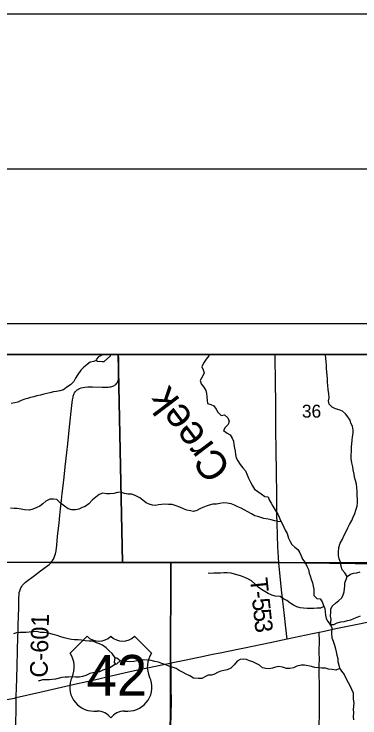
# Model space of a CAD drawing. Extents: x 0 to 34, y 0 to 22.
# Drawn here: x 17.64 to 18.757, y 19.726 to 22 of the extents above; entities that cross this region are included whole.
import ezdxf

# ---------------------------------------------------------------- set-up
doc = ezdxf.new("R2010")
doc.units = 0
for name, color, linetype in [('GM_X_County_Road', 7, 'Continuous'), ('GM_X_County_Road_Text', 7, 'Continuous'), ('GM_X_Minor_Lake', 7, 'Continuous'), ('GM_X_Minor_River', 7, 'Continuous'), ('GM_X_Minor_River_Text', 7, 'Continuous'), ('GM_X_Rail_Line', 7, 'Continuous'), ('GM_X_Section', 7, 'Continuous'), ('GM_X_Section_Text', 7, 'Continuous'), ('GM_X_Township_Road', 7, 'Continuous'), ('GM_X_Township_Road_Text', 7, 'Continuous'), ('GM_X_US_Location', 7, 'Continuous'), ('GM_X_US_Route', 7, 'Continuous'), ('GM_X_US_Shield', 7, 'Continuous'), ('SH_Border', 7, 'Continuous'), ('SH_Cut_Line', 7, 'Continuous'), ('SH_Data', 7, 'Continuous')]:
    doc.layers.add(name, color=color, linetype=linetype)

msp = doc.modelspace()

# ---------------------------------------------------------------- linework, layer by layer
at = {"layer": 'GM_X_County_Road'}
for points in [[(17.7588, 20.2275), (17.7593, 20.2281), (17.7614, 20.2305), (17.7632, 20.2331), (17.7665, 20.2385), (17.7693, 20.2441), (17.7716, 20.25), (17.7733, 20.256), (17.7751, 20.2652), (17.7774, 20.2838), (17.7802, 20.3116), (17.7822, 20.3301), (17.7848, 20.3548), (17.7875, 20.3795), (17.7898, 20.4011), (17.7928, 20.4289), (17.7951, 20.4505), (17.7979, 20.4752), (17.8011, 20.503), (17.8049, 20.537), (17.8099, 20.5833), (17.813, 20.6111), (17.8188, 20.6667), (17.8263, 20.7347), (17.8286, 20.7532), (17.8301, 20.7623), (17.8307, 20.7653), (17.8316, 20.7682), (17.8326, 20.7711), (17.8338, 20.7738), (17.8352, 20.7765), (17.8369, 20.779), (17.8388, 20.7813), (17.8409, 20.7835), (17.8432, 20.7855), (17.8457, 20.7872), (17.8483, 20.7888), (17.851, 20.7901), (17.8567, 20.7922), (17.8627, 20.7938), (17.8687, 20.7947), (17.878, 20.7954), (17.8934, 20.7955), (17.9245, 20.7949), (17.9432, 20.7948), (17.9495, 20.7953), (17.9527, 20.7958), (17.9557, 20.7966), (17.9588, 20.7976), (17.9617, 20.7989), (17.9645, 20.8005), (17.9671, 20.8024), (17.9694, 20.8045), (17.9715, 20.807), (17.9733, 20.8097), (17.9748, 20.8125), (17.9759, 20.8155), (17.9767, 20.8186), (17.9773, 20.8217), (17.9778, 20.828), (17.978, 20.8374), (17.9776, 20.8653), (17.9776, 20.8871), (17.9775, 20.9)], [(17.6466, 19.7912), (17.6467, 19.7976), (17.6473, 19.8194), (17.6493, 19.8913), (17.6508, 19.9436), (17.6518, 19.9871), (17.6525, 20.0057), (17.6532, 20.0275), (17.6539, 20.0523), (17.6545, 20.0834), (17.655, 20.1121), (17.6557, 20.1244), (17.6565, 20.1305), (17.6578, 20.1363), (17.6591, 20.1394), (17.6617, 20.1455), (17.6644, 20.1505), (17.6673, 20.1547), (17.6719, 20.1598), (17.6761, 20.1638), (17.7052, 20.1862), (17.7251, 20.2009), (17.7327, 20.2063), (17.7525, 20.2216), (17.7572, 20.2258), (17.7588, 20.2275)]]:
    msp.add_lwpolyline(points, dxfattribs=at)
at = {"layer": 'GM_X_Minor_Lake'}
msp.add_line((17.9508, 20.8956), (17.9508, 20.9), dxfattribs=at)
for points in [[(17.9266, 20.9), (17.9232, 20.8973), (17.9125, 20.8921), (17.9049, 20.8842), (17.9086, 20.8778), (17.9154, 20.8784), (17.9249, 20.8768), (17.931, 20.8772), (17.9508, 20.8956)], [(17.9819, 19.9102), (17.9773, 19.9148), (17.9713, 19.9186), (17.9664, 19.9198), (17.9641, 19.9142), (17.9632, 19.9043), (17.9678, 19.8997), (17.9712, 19.9004)], [(17.9712, 19.9004), (17.9819, 19.9102)]]:
    msp.add_lwpolyline(points, dxfattribs=at)
at = {"layer": 'GM_X_Minor_River'}
for points in [[(17.9067, 20.8811), (17.8969, 20.8775), (17.8855, 20.8753), (17.876, 20.8671), (17.8645, 20.8592), (17.8557, 20.8491), (17.8454, 20.8351), (17.8385, 20.823), (17.8327, 20.8128), (17.8217, 20.8023), (17.8102, 20.7945), (17.7992, 20.7862), (17.787, 20.7826), (17.7772, 20.78), (17.7669, 20.779), (17.7552, 20.776), (17.7457, 20.7742), (17.7358, 20.7713), (17.7248, 20.7687), (17.7131, 20.7662), (17.7036, 20.7636), (17.6929, 20.7607), (17.6834, 20.7581), (17.674, 20.7552), (17.6626, 20.7511), (17.6519, 20.7459), (17.6417, 20.7441), (17.6307, 20.7416)], [(18.2696, 20.9), (18.2689, 20.8955), (18.2608, 20.8846), (18.2513, 20.8714), (18.2466, 20.8604), (18.2507, 20.8505), (18.2536, 20.8406), (18.2498, 20.8308), (18.2406, 20.8161), (18.2446, 20.8054), (18.2533, 20.794), (18.2596, 20.7837), (18.2614, 20.7734), (18.2628, 20.7635), (18.2631, 20.7517), (18.2645, 20.7415), (18.2751, 20.738), (18.2849, 20.7337), (18.2924, 20.7234), (18.2976, 20.7131), (18.3093, 20.7031), (18.3199, 20.7049), (18.3304, 20.6957), (18.3349, 20.685), (18.3318, 20.6741), (18.3214, 20.6643), (18.3168, 20.6545), (18.3281, 20.646), (18.3379, 20.6398), (18.3443, 20.6295), (18.3483, 20.6196), (18.3498, 20.609), (18.3523, 20.5976), (18.3545, 20.5873), (18.3548, 20.5771), (18.3573, 20.566), (18.3629, 20.5565), (18.3697, 20.5447), (18.3787, 20.5332), (18.3869, 20.5236), (18.3932, 20.5114), (18.3966, 20.5008), (18.4033, 20.4878), (18.41, 20.4756), (18.4167, 20.4649), (18.4269, 20.4572), (18.4385, 20.4495), (18.4502, 20.4414), (18.4604, 20.4398), (18.4634, 20.4303), (18.4705, 20.4196), (18.4761, 20.4097), (18.4854, 20.3937), (18.4917, 20.3837), (18.4962, 20.3742), (18.5007, 20.3639), (18.507, 20.3517), (18.5115, 20.3422), (18.5155, 20.3327), (18.5219, 20.3216), (18.5259, 20.306), (18.5319, 20.2961), (18.5367, 20.2858), (18.5465, 20.2773), (18.5567, 20.2696), (18.5626, 20.2593), (18.5671, 20.2494), (18.5715, 20.2388), (18.5805, 20.2281), (18.5854, 20.2159), (18.5906, 20.2056), (18.5935, 20.1938), (18.5968, 20.1843), (18.5998, 20.1736), (18.6035, 20.1622), (18.6064, 20.1515), (18.6086, 20.1413), (18.6078, 20.1318), (18.6077, 20.1212), (18.6182, 20.1112), (18.6284, 20.11), (18.6347, 20.1004), (18.6392, 20.0886), (18.6437, 20.0787), (18.6451, 20.0684), (18.6457, 20.0578), (18.6483, 20.0472), (18.6531, 20.0369), (18.6606, 20.0273), (18.6659, 20.0174), (18.6657, 19.9988), (18.6663, 19.9844), (18.6712, 19.9737), (18.6752, 19.9604), (18.6778, 19.9493)], [(18.7157, 20.1823), (18.7079, 20.1946), (18.7, 20.2045), (18.6967, 20.2144), (18.6941, 20.2285), (18.6901, 20.2395), (18.6883, 20.2505), (18.6876, 20.2612), (18.6892, 20.2763), (18.6932, 20.2907), (18.7005, 20.3035), (18.7059, 20.3164), (18.7124, 20.3277), (18.7182, 20.3402), (18.7236, 20.3507), (18.7305, 20.364), (18.7355, 20.3745), (18.7405, 20.3866), (18.7444, 20.3965), (18.7483, 20.4097), (18.7488, 20.4211), (18.7492, 20.4309), (18.7486, 20.4457), (18.748, 20.4575), (18.7477, 20.47), (18.7466, 20.4811), (18.743, 20.4925), (18.74, 20.5035), (18.7382, 20.5134), (18.7357, 20.5271), (18.7346, 20.5366), (18.7306, 20.5503), (18.7292, 20.5643), (18.7293, 20.5749), (18.7297, 20.5871), (18.7302, 20.6015), (18.7307, 20.611), (18.7316, 20.6231), (18.7328, 20.6341), (18.7352, 20.6458), (18.7349, 20.6557), (18.7327, 20.6679), (18.7282, 20.6785), (18.7253, 20.6881), (18.7178, 20.6984), (18.7103, 20.7083), (18.7006, 20.7171), (18.6904, 20.721), (18.6787, 20.7246), (18.6673, 20.7296), (18.658, 20.7392), (18.6554, 20.7502), (18.6574, 20.7604), (18.6563, 20.773), (18.6542, 20.7863), (18.6539, 20.7999), (18.6529, 20.8109), (18.6526, 20.822), (18.6512, 20.8322), (18.6501, 20.8436), (18.6491, 20.8542), (18.6488, 20.8641), (18.6478, 20.8774), (18.6471, 20.8873), (18.6457, 20.8994), (18.6456, 20.9)], [(18.5029, 20.3597), (18.4915, 20.3602), (18.4817, 20.3626), (18.4704, 20.3657), (18.4606, 20.3677), (18.4469, 20.3701), (18.4371, 20.3729), (18.4269, 20.376), (18.4171, 20.3784), (18.4073, 20.3853), (18.3953, 20.3919), (18.3836, 20.3977), (18.373, 20.4031), (18.3628, 20.4074), (18.3519, 20.4132), (18.3406, 20.4171), (18.3277, 20.4191), (18.316, 20.4204), (18.305, 20.4186), (18.2936, 20.4168), (18.2822, 20.4165), (18.2705, 20.4132), (18.2602, 20.4099), (18.2496, 20.4051), (18.2397, 20.4014), (18.2302, 20.3958), (18.2196, 20.3928), (18.2094, 20.3944), (18.1973, 20.3972), (18.1874, 20.4011), (18.175, 20.4069), (18.1629, 20.4112), (18.1505, 20.4147), (18.1387, 20.4152), (18.1266, 20.4161), (18.1164, 20.4147), (18.1061, 20.4137), (18.0967, 20.4122), (18.0864, 20.4127), (18.0762, 20.4159), (18.0664, 20.4205), (18.0567, 20.4286), (18.0461, 20.4363), (18.0333, 20.4436), (18.0197, 20.4483), (18.0076, 20.4488), (17.9966, 20.4508), (17.9846, 20.4551), (17.9736, 20.454), (17.9622, 20.4504), (17.9493, 20.4501), (17.9383, 20.4502), (17.9266, 20.4515), (17.9141, 20.447), (17.9042, 20.4388), (17.8931, 20.4298), (17.8813, 20.4174), (17.8698, 20.4088), (17.8596, 20.4051), (17.8489, 20.4002), (17.8379, 20.3977), (17.8262, 20.3978), (17.8145, 20.4017), (17.8021, 20.4102), (17.7896, 20.419), (17.778, 20.4313), (17.7674, 20.4325), (17.7553, 20.4319), (17.7427, 20.4263), (17.7328, 20.4177), (17.7233, 20.4098), (17.713, 20.405), (17.7005, 20.4002), (17.6895, 20.3972), (17.6732, 20.3981), (17.6622, 20.3998), (17.6501, 20.4025), (17.6403, 20.4023), (17.6282, 20.4031)], [(18.6625, 20.0238), (18.663, 20.0349), (18.6638, 20.0443), (18.662, 20.0542), (18.6629, 20.0671), (18.6633, 20.077), (18.6672, 20.0868), (18.6786, 20.0966), (18.6886, 20.1048), (18.6985, 20.1135), (18.7031, 20.1233), (18.7066, 20.1331), (18.7074, 20.143), (18.7079, 20.1528), (18.7087, 20.1623), (18.7122, 20.1725), (18.7157, 20.1823), (18.7268, 20.1906), (18.7363, 20.1935), (18.7472, 20.1946), (18.7575, 20.1975)], [(18.6405, 20.0857), (18.6297, 20.0807), (18.6194, 20.0801), (18.6081, 20.0794), (18.5971, 20.0791), (18.5869, 20.0796), (18.5744, 20.0805), (18.5638, 20.0817), (18.5532, 20.0849), (18.5426, 20.0895), (18.531, 20.0976), (18.5212, 20.1045), (18.5099, 20.1107), (18.4997, 20.1177), (18.4831, 20.1193), (18.4725, 20.1217), (18.4604, 20.1271), (18.4495, 20.1341), (18.4393, 20.1403), (18.4288, 20.1476), (18.4171, 20.1587), (18.4066, 20.169), (18.3968, 20.1744), (18.3855, 20.1791), (18.3749, 20.1841), (18.3636, 20.1865), (18.3523, 20.1897), (18.3413, 20.1928), (18.3281, 20.1941), (18.3171, 20.1946), (18.3065, 20.1932), (18.2966, 20.1929), (18.2853, 20.1937), (18.2743, 20.1927), (18.2667, 20.1932)], [(18.6626, 20.0272), (18.6724, 20.0279), (18.6834, 20.0324), (18.6955, 20.0357), (18.7065, 20.0375), (18.7172, 20.04), (18.7274, 20.0422), (18.7377, 20.0467), (18.7487, 20.0507), (18.7589, 20.0559)], [(17.9664, 19.9198), (17.9567, 19.9332), (17.9473, 19.9428), (17.9375, 19.9516), (17.9255, 19.9605), (17.9157, 19.9651), (17.9059, 19.9686), (17.8942, 19.9733), (17.882, 19.9734), (17.8696, 19.9747), (17.8571, 19.9763), (17.8472, 19.9783), (17.8351, 19.9776), (17.8253, 19.9785), (17.8147, 19.9809), (17.8011, 19.9844), (17.7905, 19.9876), (17.7792, 19.9918), (17.7664, 19.9954), (17.7546, 19.9985), (17.7373, 20.0014), (17.7255, 20.0015), (17.7127, 20.0046), (17.7009, 20.0032), (17.688, 20.0026), (17.6782, 20.0019), (17.6683, 20.002), (17.6577, 20.0014), (17.6475, 20), (17.6373, 19.9974)], [(18.6778, 19.9493), (18.68, 19.9391), (18.6829, 19.9288), (18.6858, 19.9178), (18.6854, 19.9079), (18.6891, 19.8961), (18.6913, 19.8866), (18.6976, 19.8763), (18.7062, 19.8656), (18.7111, 19.8545), (18.7189, 19.8404), (18.7256, 19.8286), (18.7297, 19.8183), (18.7353, 19.8069), (18.7352, 19.7966), (18.7358, 19.7856), (18.738, 19.7746), (18.7364, 19.7625), (18.7348, 19.7526), (18.7366, 19.7431), (18.7357, 19.7287), (18.7368, 19.7192)], [(18.6922, 19.8851), (18.6798, 19.8803), (18.6674, 19.8819), (18.656, 19.8828), (18.6454, 19.8859), (18.6337, 19.8868), (18.6239, 19.8876), (18.6118, 19.8885), (18.6012, 19.8917), (18.5785, 19.8964), (18.5675, 19.8958), (18.5531, 19.8925), (18.5424, 19.8877), (18.5311, 19.8851), (18.5197, 19.8849), (18.5069, 19.8892), (18.4948, 19.8912), (18.4842, 19.8898), (18.4743, 19.8868), (18.4637, 19.8846), (18.4534, 19.8847), (18.4425, 19.8875), (18.4327, 19.8956), (18.4222, 19.9014), (18.4108, 19.9064), (18.4006, 19.9099), (18.3908, 19.9138), (18.3799, 19.9154), (18.37, 19.9144), (18.3601, 19.9084), (18.3506, 19.8975), (18.3402, 19.8862), (18.3285, 19.881), (18.3178, 19.8792), (18.3072, 19.8771), (18.297, 19.8726), (18.2874, 19.867), (18.2779, 19.8641), (18.2673, 19.8634), (18.2578, 19.8593), (18.2468, 19.8534), (18.2358, 19.8527), (18.2196, 19.854), (18.2079, 19.8617), (18.1958, 19.8664), (18.186, 19.8722), (18.1728, 19.8787), (18.163, 19.8849), (18.1506, 19.8892), (18.1396, 19.8923), (18.1298, 19.8974), (18.1173, 19.9013), (18.1064, 19.9052), (18.0943, 19.908), (18.083, 19.9107), (18.0712, 19.912), (18.0591, 19.9129), (18.0496, 19.9111), (18.0386, 19.9096), (18.0265, 19.9082), (18.0136, 19.9072), (18.0027, 19.9081), (17.9928, 19.9086), (17.9819, 19.9102)], [(17.9678, 19.8997), (17.9491, 19.8877), (17.9385, 19.8837), (17.9263, 19.8796), (17.9153, 19.8748), (17.9035, 19.8726), (17.8937, 19.8708), (17.8842, 19.8686), (17.8713, 19.8631), (17.861, 19.859), (17.8508, 19.8572), (17.8383, 19.857), (17.8281, 19.8578), (17.8156, 19.8575), (17.8042, 19.8577), (17.794, 19.8559), (17.7735, 19.8507), (17.7632, 19.8493), (17.7538, 19.8483), (17.7424, 19.8488), (17.7314, 19.8485), (17.7216, 19.8459), (17.7189, 19.8456)]]:
    msp.add_lwpolyline(points, dxfattribs=at)
at = {"layer": 'GM_X_Rail_Line'}
for points in [[(16.9636, 20.2311), (17.7586, 20.2281), (18.4948, 20.2275), (18.9873, 20.2214), (18.977, 20.9), (13.2404, 20.9)], [(19.082, 14.1642), (19.0858, 15.176), (19.0896, 16.1806), (19.0934, 17.1717), (19.0972, 18.1277), (19.0975, 18.2511), (19.0976, 18.2716), (19.1032, 19.1112), (19.1046, 20.1073), (19.105, 20.2214), (18.9873, 20.2214), (18.4948, 20.2275), (17.7586, 20.2281), (16.9636, 20.2311)]]:
    msp.add_lwpolyline(points, dxfattribs=at)
at = {"layer": 'GM_X_Section'}
for points in [[(18.1464, 20.2277), (18.1424, 19.2002), (17.1333, 19.2138), (17.1316, 20.2284), (17.9895, 20.229)], [(18.9958, 20.228), (19.1087, 20.2254), (19.1017, 19.2088), (19.1009, 19.202), (18.1424, 19.2002), (18.1464, 20.2277)]]:
    msp.add_lwpolyline(points, close=True, dxfattribs=at)
at = {"layer": 'GM_X_Township_Road'}
for points in [[(18.495, 20.2269), (18.4936, 20.244), (18.4927, 20.2609), (18.4919, 20.2782), (18.4903, 20.3155), (18.4894, 20.3559), (18.4892, 20.3808), (18.4887, 20.3963), (18.4888, 20.4243), (18.4883, 20.4554), (18.4878, 20.5113), (18.4866, 20.5984), (18.4858, 20.6481), (18.4853, 20.7009), (18.485, 20.7506), (18.4844, 20.8035), (18.4833, 20.9)], [(18.5219, 19.981), (18.5209, 19.9891), (18.5167, 20.0259), (18.513, 20.0567), (18.5067, 20.112), (18.504, 20.1398), (18.495, 20.2269)], [(18.626, 19.6989), (18.6261, 19.7394), (18.6263, 19.8172), (18.6262, 19.8359), (18.626, 19.8639), (18.6259, 19.8951), (18.6261, 19.9169), (18.626, 19.9356), (18.6261, 19.9791), (18.6257, 19.9947), (18.6255, 20.0028)], [(18.1441, 19.4357), (18.1442, 19.4525), (18.1448, 19.5308), (18.1449, 19.5743), (18.1449, 19.5929), (18.1449, 19.6084), (18.1448, 19.6208), (18.145, 19.6332), (18.1453, 19.6488), (18.1455, 19.6674), (18.1457, 19.686), (18.146, 19.6984), (18.1469, 19.736), (18.1478, 19.7823), (18.1477, 19.8199), (18.1473, 19.8412), (18.1473, 19.8505), (18.1476, 19.8784), (18.1477, 19.8908), (18.1472, 19.9031)], [(17.6432, 19.4844), (17.6433, 19.4863), (17.6437, 19.5174), (17.6445, 19.5889), (17.6447, 19.6044), (17.645, 19.6235), (17.6449, 19.6388), (17.6454, 19.661), (17.6457, 19.6852), (17.6457, 19.7073), (17.6458, 19.7532), (17.6462, 19.7722), (17.6466, 19.7912)]]:
    msp.add_lwpolyline(points, dxfattribs=at)
at = {"layer": 'GM_X_US_Route'}
msp.add_lwpolyline([(17.5982, 19.7817), (17.641, 19.7899), (17.6466, 19.7912), (17.7228, 19.8086), (17.7925, 19.8245), (17.8348, 19.8344), (17.8743, 19.8431), (17.9136, 19.8523), (17.953, 19.8613), (17.9954, 19.8712), (18.0287, 19.8786), (18.0712, 19.8876), (18.1167, 19.8971), (18.1441, 19.9026), (18.1472, 19.9031), (18.1684, 19.9076), (18.1958, 19.9134), (18.2263, 19.9196), (18.2475, 19.9242), (18.281, 19.9311), (18.3053, 19.936), (18.3571, 19.9468), (18.3844, 19.9525), (18.4666, 19.9694), (18.5219, 19.981), (18.6035, 19.9981), (18.6255, 20.0028), (18.6369, 20.0052), (18.6795, 20.014), (18.7283, 20.0237), (18.8074, 20.0399)], dxfattribs=at)
at = {"layer": 'GM_X_US_Shield'}
for p, q in [((17.8753, 19.9894), (17.8204, 19.9344)), ((18.084, 19.9344), (18.0291, 19.9894)), ((17.8973, 19.7477), (17.9083, 19.7477)), ((17.9961, 19.7477), (18.0071, 19.7477))]:
    msp.add_line(p, q, dxfattribs=at)
for points in [[(17.9756, 20.9), (16.9674, 20.9), (16.9724, 20.2277), (17.1316, 20.2284), (17.9895, 20.229)], [(18.9891, 20.9), (17.9756, 20.9), (17.9895, 20.229), (18.1464, 20.2277), (18.9958, 20.228)]]:
    msp.add_lwpolyline(points, close=True, dxfattribs=at)
for centre, radius, start, end in [((17.9137, 20.0286), 0.0549, 225.573, 314.427), ((17.9907, 20.0286), 0.0549, 225.573, 314.427), ((17.7574, 19.8903), 0.0769, 334.5471, 35.0009), ((18.147, 19.8903), 0.0769, 144.9991, 205.4529), ((17.8964, 19.8246), 0.0769, 154.8319, 270.6383), ((18.008, 19.8246), 0.0769, 269.3617, 25.1681), ((17.9083, 19.6927), 0.0549, 36.8699, 90), ((17.9961, 19.6927), 0.0549, 90, 143.1301)]:
    msp.add_arc(centre, radius, start, end, dxfattribs=at)
at = {"layer": 'SH_Border'}
msp.add_lwpolyline([(1.5, 21.5), (33.5, 21.5), (33.5, 0.5), (1.5, 0.5)], close=True, dxfattribs=at)
at = {"layer": 'SH_Cut_Line'}
msp.add_lwpolyline([(0, 0), (34, 0), (34, 22), (0, 22)], close=True, dxfattribs=at)
at = {"layer": 'SH_Data'}
for p, q in [((13.1404, 21), (20.1404, 21)), ((13.2404, 20.9), (20.0404, 20.9))]:
    msp.add_line(p, q, dxfattribs=at)

# ---------------------------------------------------------------- texts
at = {"layer": 'GM_X_County_Road_Text'}
msp.add_text('C-601', height=0.05682, rotation=88.6249, dxfattribs=at).set_placement((17.7476, 19.8553))
at = {"layer": 'GM_X_Minor_River_Text'}
msp.add_text('Creek', height=0.09473, rotation=127.1362, dxfattribs=at).set_placement((18.3444, 20.5336))
at = {"layer": 'GM_X_Section_Text'}
msp.add_text('36', height=0.04186, rotation=0, dxfattribs=at).set_placement((18.5697, 20.6959))
at = {"layer": 'GM_X_Township_Road_Text'}
for s, rotation, p in [('T', 275.9852, (18.4015, 20.1759)), ('-', 275.9825, (18.4059, 20.1336)), ('5', 276.0177, (18.4084, 20.1104)), ('5', 276.0991, (18.4121, 20.0755)), ('3', 276.48, (18.4158, 20.0403))]:
    msp.add_text(s, height=0.0568, rotation=rotation, dxfattribs=at).set_placement(p)
at = {"layer": 'GM_X_US_Location'}
for s in ['0', '/']:
    msp.add_text(s, height=0.000189, dxfattribs=at).set_placement((17.9521, 19.862))
msp.add_text('42', height=0.000189, rotation=0, dxfattribs=at).set_placement((17.913, 19.8228))
at = {"layer": 'GM_X_US_Shield'}
msp.add_text('42', height=0.13184, dxfattribs=at).set_placement((17.8734, 19.7971))

doc.saveas('drawing.dxf')
